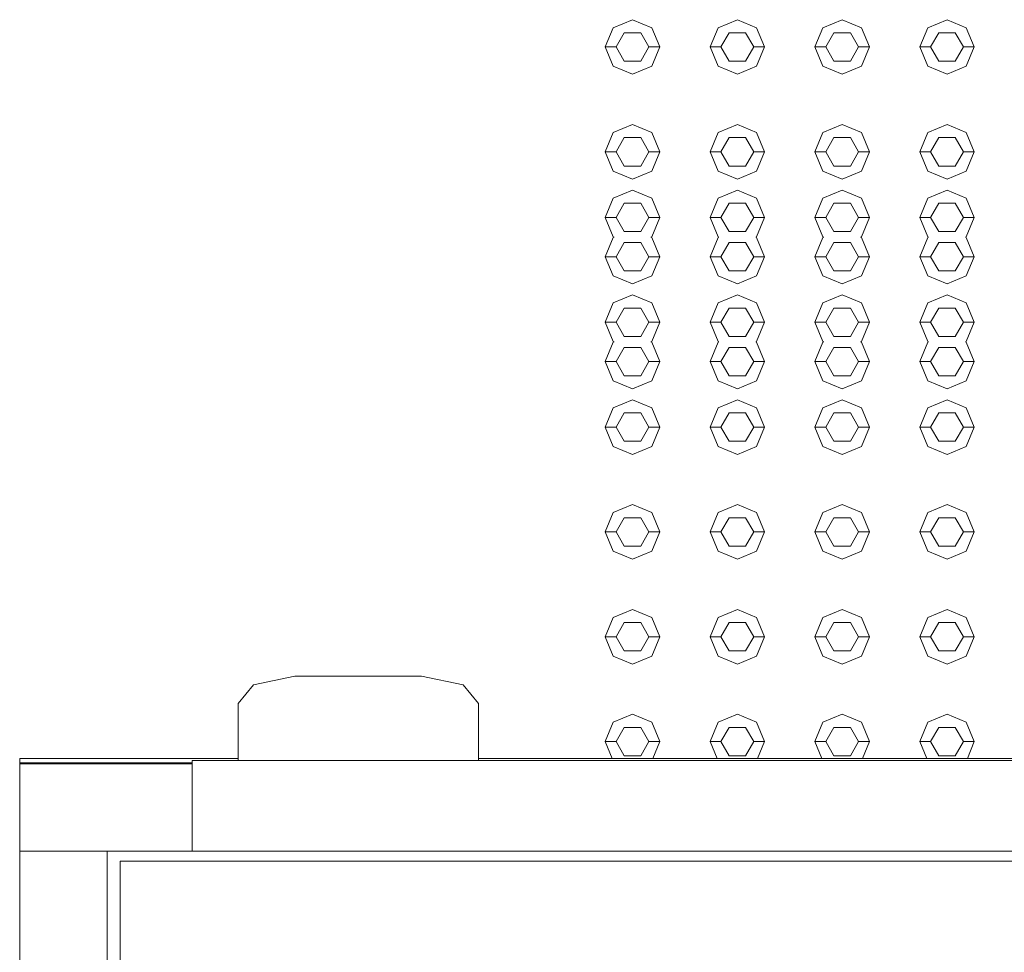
# Model space of a CAD drawing. Header units: millimetres. Extents: x -261 to 187, y -214 to 106.
# Tile 548 of 656: x -215.546 to -215.094, y 7.3 to 7.727. Entities that reach past the tile are written whole.
import ezdxf

# ---------------------------------------------------------------- set-up
doc = ezdxf.new("R2010")
doc.units = ezdxf.units.MM
doc.header["$LTSCALE"] = 0.005
doc.header["$MEASUREMENT"] = 0
doc.layers.add('IFC-Elemento construtivo genérico-Contorno', color=9, linetype='Continuous', lineweight=5)

msp = doc.modelspace()

# ---------------------------------------------------------------- linework, layer by layer
at = {"layer": 'IFC-Elemento construtivo genérico-Contorno', "lineweight": 5}
for p, q in [((-215.27729, 7.7148), (-215.27362, 7.72365)), ((-215.27362, 7.72365), (-215.26476, 7.72732)), ((-215.26476, 7.72732), (-215.25591, 7.72365)), ((-215.25591, 7.72365), (-215.25224, 7.7148)), ((-215.22919, 7.7148), (-215.22553, 7.72365)), ((-215.22553, 7.72365), (-215.21667, 7.72732)), ((-215.21667, 7.72732), (-215.20782, 7.72365)), ((-215.20782, 7.72365), (-215.20415, 7.7148)), ((-215.1811, 7.7148), (-215.17744, 7.72365)), ((-215.17744, 7.72365), (-215.16858, 7.72732)), ((-215.16858, 7.72732), (-215.15972, 7.72365)), ((-215.15972, 7.72365), (-215.15606, 7.7148)), ((-215.13301, 7.7148), (-215.12934, 7.72365)), ((-215.12934, 7.72365), (-215.12049, 7.72732)), ((-215.12049, 7.72732), (-215.11163, 7.72365)), ((-215.11163, 7.72365), (-215.10796, 7.7148)), ((-215.27228, 7.7148), (-215.26852, 7.7213)), ((-215.26852, 7.7213), (-215.26101, 7.7213)), ((-215.26101, 7.7213), (-215.25725, 7.7148)), ((-215.22418, 7.7148), (-215.22043, 7.7213)), ((-215.22043, 7.7213), (-215.21291, 7.7213)), ((-215.21291, 7.7213), (-215.20916, 7.7148)), ((-215.17609, 7.7148), (-215.17234, 7.7213)), ((-215.17234, 7.7213), (-215.16482, 7.7213)), ((-215.16482, 7.7213), (-215.16107, 7.7148)), ((-215.128, 7.7148), (-215.12425, 7.7213)), ((-215.12425, 7.7213), (-215.11673, 7.7213)), ((-215.11673, 7.7213), (-215.11297, 7.7148)), ((-215.27729, 7.7148), (-215.27228, 7.7148)), ((-215.27729, 7.7148), (-215.27362, 7.70594)), ((-215.27228, 7.7148), (-215.26852, 7.70829)), ((-215.26101, 7.70829), (-215.25725, 7.7148)), ((-215.25725, 7.7148), (-215.25224, 7.7148)), ((-215.25591, 7.70594), (-215.25224, 7.7148)), ((-215.22919, 7.7148), (-215.22418, 7.7148)), ((-215.22919, 7.7148), (-215.22553, 7.70594)), ((-215.22418, 7.7148), (-215.22043, 7.70829)), ((-215.21291, 7.70829), (-215.20916, 7.7148)), ((-215.20916, 7.7148), (-215.20415, 7.7148)), ((-215.20782, 7.70594), (-215.20415, 7.7148)), ((-215.1811, 7.7148), (-215.17609, 7.7148)), ((-215.1811, 7.7148), (-215.17744, 7.70594)), ((-215.17609, 7.7148), (-215.17234, 7.70829)), ((-215.16482, 7.70829), (-215.16107, 7.7148)), ((-215.16107, 7.7148), (-215.15606, 7.7148)), ((-215.15972, 7.70594), (-215.15606, 7.7148)), ((-215.13301, 7.7148), (-215.128, 7.7148)), ((-215.13301, 7.7148), (-215.12934, 7.70594)), ((-215.128, 7.7148), (-215.12425, 7.70829)), ((-215.11673, 7.70829), (-215.11297, 7.7148)), ((-215.11297, 7.7148), (-215.10796, 7.7148)), ((-215.11163, 7.70594), (-215.10796, 7.7148)), ((-215.27362, 7.70594), (-215.26476, 7.70227)), ((-215.26852, 7.70829), (-215.26101, 7.70829)), ((-215.26476, 7.70227), (-215.25591, 7.70594)), ((-215.22553, 7.70594), (-215.21667, 7.70227)), ((-215.22043, 7.70829), (-215.21291, 7.70829)), ((-215.21667, 7.70227), (-215.20782, 7.70594)), ((-215.17744, 7.70594), (-215.16858, 7.70227)), ((-215.17234, 7.70829), (-215.16482, 7.70829)), ((-215.16858, 7.70227), (-215.15972, 7.70594)), ((-215.12934, 7.70594), (-215.12049, 7.70227)), ((-215.12425, 7.70829), (-215.11673, 7.70829)), ((-215.12049, 7.70227), (-215.11163, 7.70594)), ((-215.27362, 7.67556), (-215.26476, 7.67923)), ((-215.26476, 7.67923), (-215.25591, 7.67556)), ((-215.22553, 7.67556), (-215.21667, 7.67923)), ((-215.21667, 7.67923), (-215.20782, 7.67556)), ((-215.17744, 7.67556), (-215.16858, 7.67923)), ((-215.16858, 7.67923), (-215.15972, 7.67556)), ((-215.12934, 7.67556), (-215.12049, 7.67923)), ((-215.12049, 7.67923), (-215.11163, 7.67556)), ((-215.27729, 7.6667), (-215.27362, 7.67556)), ((-215.25591, 7.67556), (-215.25224, 7.6667)), ((-215.22919, 7.6667), (-215.22553, 7.67556)), ((-215.20782, 7.67556), (-215.20415, 7.6667)), ((-215.1811, 7.6667), (-215.17744, 7.67556)), ((-215.15972, 7.67556), (-215.15606, 7.6667)), ((-215.13301, 7.6667), (-215.12934, 7.67556)), ((-215.11163, 7.67556), (-215.10796, 7.6667)), ((-215.27228, 7.6667), (-215.26852, 7.67321)), ((-215.26852, 7.67321), (-215.26101, 7.67321)), ((-215.26101, 7.67321), (-215.25725, 7.6667)), ((-215.22418, 7.6667), (-215.22043, 7.67321)), ((-215.22043, 7.67321), (-215.21291, 7.67321)), ((-215.21291, 7.67321), (-215.20916, 7.6667)), ((-215.17609, 7.6667), (-215.17234, 7.67321)), ((-215.17234, 7.67321), (-215.16482, 7.67321)), ((-215.16482, 7.67321), (-215.16107, 7.6667)), ((-215.128, 7.6667), (-215.12425, 7.67321)), ((-215.12425, 7.67321), (-215.11673, 7.67321)), ((-215.11673, 7.67321), (-215.11297, 7.6667)), ((-215.27729, 7.6667), (-215.27228, 7.6667)), ((-215.27729, 7.6667), (-215.27362, 7.65785)), ((-215.27228, 7.6667), (-215.26852, 7.6602)), ((-215.26101, 7.6602), (-215.25725, 7.6667)), ((-215.25725, 7.6667), (-215.25224, 7.6667)), ((-215.25591, 7.65785), (-215.25224, 7.6667)), ((-215.22919, 7.6667), (-215.22418, 7.6667)), ((-215.22919, 7.6667), (-215.22553, 7.65785)), ((-215.22418, 7.6667), (-215.22043, 7.6602)), ((-215.21291, 7.6602), (-215.20916, 7.6667)), ((-215.20916, 7.6667), (-215.20415, 7.6667)), ((-215.20782, 7.65785), (-215.20415, 7.6667)), ((-215.1811, 7.6667), (-215.17609, 7.6667)), ((-215.1811, 7.6667), (-215.17744, 7.65785)), ((-215.17609, 7.6667), (-215.17234, 7.6602)), ((-215.16482, 7.6602), (-215.16107, 7.6667)), ((-215.16107, 7.6667), (-215.15606, 7.6667)), ((-215.15972, 7.65785), (-215.15606, 7.6667)), ((-215.13301, 7.6667), (-215.128, 7.6667)), ((-215.13301, 7.6667), (-215.12934, 7.65785)), ((-215.128, 7.6667), (-215.12425, 7.6602)), ((-215.11673, 7.6602), (-215.11297, 7.6667)), ((-215.11297, 7.6667), (-215.10796, 7.6667)), ((-215.11163, 7.65785), (-215.10796, 7.6667)), ((-215.27362, 7.65785), (-215.26476, 7.65418)), ((-215.26852, 7.6602), (-215.26101, 7.6602)), ((-215.26476, 7.65418), (-215.25591, 7.65785)), ((-215.22553, 7.65785), (-215.21667, 7.65418)), ((-215.22043, 7.6602), (-215.21291, 7.6602)), ((-215.21667, 7.65418), (-215.20782, 7.65785)), ((-215.17744, 7.65785), (-215.16858, 7.65418)), ((-215.17234, 7.6602), (-215.16482, 7.6602)), ((-215.16858, 7.65418), (-215.15972, 7.65785)), ((-215.12934, 7.65785), (-215.12049, 7.65418)), ((-215.12425, 7.6602), (-215.11673, 7.6602)), ((-215.12049, 7.65418), (-215.11163, 7.65785)), ((-215.27362, 7.64551), (-215.26476, 7.64917)), ((-215.26476, 7.64917), (-215.25591, 7.64551)), ((-215.22553, 7.64551), (-215.21667, 7.64917)), ((-215.21667, 7.64917), (-215.20782, 7.64551)), ((-215.17744, 7.64551), (-215.16858, 7.64917)), ((-215.16858, 7.64917), (-215.15972, 7.64551)), ((-215.12934, 7.64551), (-215.12049, 7.64917)), ((-215.12049, 7.64917), (-215.11163, 7.64551)), ((-215.27729, 7.63665), (-215.27362, 7.64551)), ((-215.27228, 7.63665), (-215.26852, 7.64316)), ((-215.26852, 7.64316), (-215.26101, 7.64316)), ((-215.26101, 7.64316), (-215.25725, 7.63665)), ((-215.25591, 7.64551), (-215.25224, 7.63665)), ((-215.22919, 7.63665), (-215.22553, 7.64551)), ((-215.22418, 7.63665), (-215.22043, 7.64316)), ((-215.22043, 7.64316), (-215.21291, 7.64316)), ((-215.21291, 7.64316), (-215.20916, 7.63665)), ((-215.20782, 7.64551), (-215.20415, 7.63665)), ((-215.1811, 7.63665), (-215.17744, 7.64551)), ((-215.17609, 7.63665), (-215.17234, 7.64316)), ((-215.17234, 7.64316), (-215.16482, 7.64316)), ((-215.16482, 7.64316), (-215.16107, 7.63665)), ((-215.15972, 7.64551), (-215.15606, 7.63665)), ((-215.13301, 7.63665), (-215.12934, 7.64551)), ((-215.128, 7.63665), (-215.12425, 7.64316)), ((-215.12425, 7.64316), (-215.11673, 7.64316)), ((-215.11673, 7.64316), (-215.11297, 7.63665)), ((-215.11163, 7.64551), (-215.10796, 7.63665)), ((-215.27729, 7.63665), (-215.27228, 7.63665)), ((-215.27729, 7.63665), (-215.27362, 7.62779)), ((-215.27228, 7.63665), (-215.26852, 7.63014)), ((-215.26101, 7.63014), (-215.25725, 7.63665)), ((-215.25725, 7.63665), (-215.25224, 7.63665)), ((-215.25591, 7.62779), (-215.25224, 7.63665)), ((-215.22919, 7.63665), (-215.22418, 7.63665)), ((-215.22919, 7.63665), (-215.22553, 7.62779)), ((-215.22418, 7.63665), (-215.22043, 7.63014)), ((-215.21291, 7.63014), (-215.20916, 7.63665)), ((-215.20916, 7.63665), (-215.20415, 7.63665)), ((-215.20782, 7.62779), (-215.20415, 7.63665)), ((-215.1811, 7.63665), (-215.17609, 7.63665)), ((-215.1811, 7.63665), (-215.17744, 7.62779)), ((-215.17609, 7.63665), (-215.17234, 7.63014)), ((-215.16482, 7.63014), (-215.16107, 7.63665)), ((-215.16107, 7.63665), (-215.15606, 7.63665)), ((-215.15972, 7.62779), (-215.15606, 7.63665)), ((-215.13301, 7.63665), (-215.128, 7.63665)), ((-215.13301, 7.63665), (-215.12934, 7.62779)), ((-215.128, 7.63665), (-215.12425, 7.63014)), ((-215.11673, 7.63014), (-215.11297, 7.63665)), ((-215.11297, 7.63665), (-215.10796, 7.63665)), ((-215.11163, 7.62779), (-215.10796, 7.63665)), ((-215.26852, 7.63014), (-215.26101, 7.63014)), ((-215.22043, 7.63014), (-215.21291, 7.63014)), ((-215.17234, 7.63014), (-215.16482, 7.63014)), ((-215.12425, 7.63014), (-215.11673, 7.63014)), ((-215.27729, 7.61861), (-215.27362, 7.62747)), ((-215.27362, 7.62779), (-215.27323, 7.62763)), ((-215.27362, 7.62747), (-215.27323, 7.62763)), ((-215.27228, 7.61861), (-215.26852, 7.62512)), ((-215.26852, 7.62512), (-215.26101, 7.62512)), ((-215.26101, 7.62512), (-215.25725, 7.61861)), ((-215.2563, 7.62763), (-215.25591, 7.62779)), ((-215.2563, 7.62763), (-215.25591, 7.62747)), ((-215.25591, 7.62747), (-215.25224, 7.61861)), ((-215.22919, 7.61861), (-215.22553, 7.62747)), ((-215.22553, 7.62779), (-215.22514, 7.62763)), ((-215.22553, 7.62747), (-215.22514, 7.62763)), ((-215.22418, 7.61861), (-215.22043, 7.62512)), ((-215.22043, 7.62512), (-215.21291, 7.62512)), ((-215.21291, 7.62512), (-215.20916, 7.61861)), ((-215.20821, 7.62763), (-215.20782, 7.62779)), ((-215.20821, 7.62763), (-215.20782, 7.62747)), ((-215.20782, 7.62747), (-215.20415, 7.61861)), ((-215.1811, 7.61861), (-215.17744, 7.62747)), ((-215.17744, 7.62779), (-215.17705, 7.62763)), ((-215.17744, 7.62747), (-215.17705, 7.62763)), ((-215.17609, 7.61861), (-215.17234, 7.62512)), ((-215.17234, 7.62512), (-215.16482, 7.62512)), ((-215.16482, 7.62512), (-215.16107, 7.61861)), ((-215.16011, 7.62763), (-215.15972, 7.62779)), ((-215.16011, 7.62763), (-215.15972, 7.62747)), ((-215.15972, 7.62747), (-215.15606, 7.61861)), ((-215.13301, 7.61861), (-215.12934, 7.62747)), ((-215.12934, 7.62779), (-215.12895, 7.62763)), ((-215.12934, 7.62747), (-215.12895, 7.62763)), ((-215.128, 7.61861), (-215.12425, 7.62512)), ((-215.12425, 7.62512), (-215.11673, 7.62512)), ((-215.11673, 7.62512), (-215.11297, 7.61861)), ((-215.11202, 7.62763), (-215.11163, 7.62779)), ((-215.11202, 7.62763), (-215.11163, 7.62747)), ((-215.11163, 7.62747), (-215.10796, 7.61861)), ((-215.27729, 7.61861), (-215.27228, 7.61861)), ((-215.27729, 7.61861), (-215.27362, 7.60976)), ((-215.27228, 7.61861), (-215.26852, 7.61211)), ((-215.26101, 7.61211), (-215.25725, 7.61861)), ((-215.25725, 7.61861), (-215.25224, 7.61861)), ((-215.25591, 7.60976), (-215.25224, 7.61861)), ((-215.22919, 7.61861), (-215.22418, 7.61861)), ((-215.22919, 7.61861), (-215.22553, 7.60976)), ((-215.22418, 7.61861), (-215.22043, 7.61211)), ((-215.21291, 7.61211), (-215.20916, 7.61861)), ((-215.20916, 7.61861), (-215.20415, 7.61861)), ((-215.20782, 7.60976), (-215.20415, 7.61861)), ((-215.1811, 7.61861), (-215.17609, 7.61861)), ((-215.1811, 7.61861), (-215.17744, 7.60976)), ((-215.17609, 7.61861), (-215.17234, 7.61211)), ((-215.16482, 7.61211), (-215.16107, 7.61861)), ((-215.16107, 7.61861), (-215.15606, 7.61861)), ((-215.15972, 7.60976), (-215.15606, 7.61861)), ((-215.13301, 7.61861), (-215.128, 7.61861)), ((-215.13301, 7.61861), (-215.12934, 7.60976)), ((-215.128, 7.61861), (-215.12425, 7.61211)), ((-215.11673, 7.61211), (-215.11297, 7.61861)), ((-215.11297, 7.61861), (-215.10796, 7.61861)), ((-215.11163, 7.60976), (-215.10796, 7.61861)), ((-215.26852, 7.61211), (-215.26101, 7.61211)), ((-215.22043, 7.61211), (-215.21291, 7.61211)), ((-215.17234, 7.61211), (-215.16482, 7.61211)), ((-215.12425, 7.61211), (-215.11673, 7.61211)), ((-215.27362, 7.60976), (-215.26476, 7.60609)), ((-215.26476, 7.60609), (-215.25591, 7.60976)), ((-215.22553, 7.60976), (-215.21667, 7.60609)), ((-215.21667, 7.60609), (-215.20782, 7.60976)), ((-215.17744, 7.60976), (-215.16858, 7.60609)), ((-215.16858, 7.60609), (-215.15972, 7.60976)), ((-215.12934, 7.60976), (-215.12049, 7.60609)), ((-215.12049, 7.60609), (-215.11163, 7.60976)), ((-215.27729, 7.58856), (-215.27362, 7.59741)), ((-215.27362, 7.59741), (-215.26476, 7.60108)), ((-215.26476, 7.60108), (-215.25591, 7.59741)), ((-215.25591, 7.59741), (-215.25224, 7.58856)), ((-215.22919, 7.58856), (-215.22553, 7.59741)), ((-215.22553, 7.59741), (-215.21667, 7.60108)), ((-215.21667, 7.60108), (-215.20782, 7.59741)), ((-215.20782, 7.59741), (-215.20415, 7.58856)), ((-215.1811, 7.58856), (-215.17744, 7.59741)), ((-215.17744, 7.59741), (-215.16858, 7.60108)), ((-215.16858, 7.60108), (-215.15972, 7.59741)), ((-215.15972, 7.59741), (-215.15606, 7.58856)), ((-215.13301, 7.58856), (-215.12934, 7.59741)), ((-215.12934, 7.59741), (-215.12049, 7.60108)), ((-215.12049, 7.60108), (-215.11163, 7.59741)), ((-215.11163, 7.59741), (-215.10796, 7.58856)), ((-215.27228, 7.58856), (-215.26852, 7.59506)), ((-215.26852, 7.59506), (-215.26101, 7.59506)), ((-215.26101, 7.59506), (-215.25725, 7.58856)), ((-215.22418, 7.58856), (-215.22043, 7.59506)), ((-215.22043, 7.59506), (-215.21291, 7.59506)), ((-215.21291, 7.59506), (-215.20916, 7.58856)), ((-215.17609, 7.58856), (-215.17234, 7.59506)), ((-215.17234, 7.59506), (-215.16482, 7.59506)), ((-215.16482, 7.59506), (-215.16107, 7.58856)), ((-215.128, 7.58856), (-215.12425, 7.59506)), ((-215.12425, 7.59506), (-215.11673, 7.59506)), ((-215.11673, 7.59506), (-215.11297, 7.58856)), ((-215.27729, 7.58856), (-215.27228, 7.58856)), ((-215.27729, 7.58856), (-215.27362, 7.5797)), ((-215.27228, 7.58856), (-215.26852, 7.58205)), ((-215.26101, 7.58205), (-215.25725, 7.58856)), ((-215.25725, 7.58856), (-215.25224, 7.58856)), ((-215.25591, 7.5797), (-215.25224, 7.58856)), ((-215.22919, 7.58856), (-215.22418, 7.58856)), ((-215.22919, 7.58856), (-215.22553, 7.5797)), ((-215.22418, 7.58856), (-215.22043, 7.58205)), ((-215.21291, 7.58205), (-215.20916, 7.58856)), ((-215.20916, 7.58856), (-215.20415, 7.58856)), ((-215.20782, 7.5797), (-215.20415, 7.58856)), ((-215.1811, 7.58856), (-215.17609, 7.58856)), ((-215.1811, 7.58856), (-215.17744, 7.5797)), ((-215.17609, 7.58856), (-215.17234, 7.58205)), ((-215.16482, 7.58205), (-215.16107, 7.58856)), ((-215.16107, 7.58856), (-215.15606, 7.58856)), ((-215.15972, 7.5797), (-215.15606, 7.58856)), ((-215.13301, 7.58856), (-215.128, 7.58856)), ((-215.13301, 7.58856), (-215.12934, 7.5797)), ((-215.128, 7.58856), (-215.12425, 7.58205)), ((-215.11673, 7.58205), (-215.11297, 7.58856)), ((-215.11297, 7.58856), (-215.10796, 7.58856)), ((-215.11163, 7.5797), (-215.10796, 7.58856)), ((-215.27729, 7.57052), (-215.27362, 7.57938)), ((-215.27362, 7.5797), (-215.27323, 7.57954)), ((-215.27362, 7.57938), (-215.27323, 7.57954)), ((-215.26852, 7.58205), (-215.26101, 7.58205)), ((-215.2563, 7.57954), (-215.25591, 7.5797)), ((-215.2563, 7.57954), (-215.25591, 7.57938)), ((-215.25591, 7.57938), (-215.25224, 7.57052)), ((-215.22919, 7.57052), (-215.22553, 7.57938)), ((-215.22553, 7.5797), (-215.22514, 7.57954)), ((-215.22553, 7.57938), (-215.22514, 7.57954)), ((-215.22043, 7.58205), (-215.21291, 7.58205)), ((-215.20821, 7.57954), (-215.20782, 7.5797)), ((-215.20821, 7.57954), (-215.20782, 7.57938)), ((-215.20782, 7.57938), (-215.20415, 7.57052)), ((-215.1811, 7.57052), (-215.17744, 7.57938)), ((-215.17744, 7.5797), (-215.17705, 7.57954)), ((-215.17744, 7.57938), (-215.17705, 7.57954)), ((-215.17234, 7.58205), (-215.16482, 7.58205)), ((-215.16011, 7.57954), (-215.15972, 7.5797)), ((-215.16011, 7.57954), (-215.15972, 7.57938)), ((-215.15972, 7.57938), (-215.15606, 7.57052)), ((-215.13301, 7.57052), (-215.12934, 7.57938)), ((-215.12934, 7.5797), (-215.12895, 7.57954)), ((-215.12934, 7.57938), (-215.12895, 7.57954)), ((-215.12425, 7.58205), (-215.11673, 7.58205)), ((-215.11202, 7.57954), (-215.11163, 7.5797)), ((-215.11202, 7.57954), (-215.11163, 7.57938)), ((-215.11163, 7.57938), (-215.10796, 7.57052)), ((-215.27228, 7.57052), (-215.26852, 7.57703)), ((-215.26852, 7.57703), (-215.26101, 7.57703)), ((-215.26101, 7.57703), (-215.25725, 7.57052)), ((-215.22418, 7.57052), (-215.22043, 7.57703)), ((-215.22043, 7.57703), (-215.21291, 7.57703)), ((-215.21291, 7.57703), (-215.20916, 7.57052)), ((-215.17609, 7.57052), (-215.17234, 7.57703)), ((-215.17234, 7.57703), (-215.16482, 7.57703)), ((-215.16482, 7.57703), (-215.16107, 7.57052)), ((-215.128, 7.57052), (-215.12425, 7.57703)), ((-215.12425, 7.57703), (-215.11673, 7.57703)), ((-215.11673, 7.57703), (-215.11297, 7.57052)), ((-215.27729, 7.57052), (-215.27228, 7.57052)), ((-215.27729, 7.57052), (-215.27362, 7.56166)), ((-215.27228, 7.57052), (-215.26852, 7.56401)), ((-215.26101, 7.56401), (-215.25725, 7.57052)), ((-215.25725, 7.57052), (-215.25224, 7.57052)), ((-215.25591, 7.56166), (-215.25224, 7.57052)), ((-215.22919, 7.57052), (-215.22418, 7.57052)), ((-215.22919, 7.57052), (-215.22553, 7.56166)), ((-215.22418, 7.57052), (-215.22043, 7.56401)), ((-215.21291, 7.56401), (-215.20916, 7.57052)), ((-215.20916, 7.57052), (-215.20415, 7.57052)), ((-215.20782, 7.56166), (-215.20415, 7.57052)), ((-215.1811, 7.57052), (-215.17609, 7.57052)), ((-215.1811, 7.57052), (-215.17744, 7.56166)), ((-215.17609, 7.57052), (-215.17234, 7.56401)), ((-215.16482, 7.56401), (-215.16107, 7.57052)), ((-215.16107, 7.57052), (-215.15606, 7.57052)), ((-215.15972, 7.56166), (-215.15606, 7.57052)), ((-215.13301, 7.57052), (-215.128, 7.57052)), ((-215.13301, 7.57052), (-215.12934, 7.56166)), ((-215.128, 7.57052), (-215.12425, 7.56401)), ((-215.11673, 7.56401), (-215.11297, 7.57052)), ((-215.11297, 7.57052), (-215.10796, 7.57052)), ((-215.11163, 7.56166), (-215.10796, 7.57052)), ((-215.27362, 7.56166), (-215.26476, 7.558)), ((-215.26852, 7.56401), (-215.26101, 7.56401)), ((-215.26476, 7.558), (-215.25591, 7.56166)), ((-215.22553, 7.56166), (-215.21667, 7.558)), ((-215.22043, 7.56401), (-215.21291, 7.56401)), ((-215.21667, 7.558), (-215.20782, 7.56166)), ((-215.17744, 7.56166), (-215.16858, 7.558)), ((-215.17234, 7.56401), (-215.16482, 7.56401)), ((-215.16858, 7.558), (-215.15972, 7.56166)), ((-215.12934, 7.56166), (-215.12049, 7.558)), ((-215.12425, 7.56401), (-215.11673, 7.56401)), ((-215.12049, 7.558), (-215.11163, 7.56166)), ((-215.27362, 7.54932), (-215.26476, 7.55299)), ((-215.26476, 7.55299), (-215.25591, 7.54932)), ((-215.22553, 7.54932), (-215.21667, 7.55299)), ((-215.21667, 7.55299), (-215.20782, 7.54932)), ((-215.17744, 7.54932), (-215.16858, 7.55299)), ((-215.16858, 7.55299), (-215.15972, 7.54932)), ((-215.12934, 7.54932), (-215.12049, 7.55299)), ((-215.12049, 7.55299), (-215.11163, 7.54932)), ((-215.27729, 7.54047), (-215.27362, 7.54932)), ((-215.25591, 7.54932), (-215.25224, 7.54047)), ((-215.22919, 7.54047), (-215.22553, 7.54932)), ((-215.20782, 7.54932), (-215.20415, 7.54047)), ((-215.1811, 7.54047), (-215.17744, 7.54932)), ((-215.15972, 7.54932), (-215.15606, 7.54047)), ((-215.13301, 7.54047), (-215.12934, 7.54932)), ((-215.11163, 7.54932), (-215.10796, 7.54047)), ((-215.27228, 7.54047), (-215.26852, 7.54697)), ((-215.26852, 7.54697), (-215.26101, 7.54697)), ((-215.26101, 7.54697), (-215.25725, 7.54047)), ((-215.22418, 7.54047), (-215.22043, 7.54697)), ((-215.22043, 7.54697), (-215.21291, 7.54697)), ((-215.21291, 7.54697), (-215.20916, 7.54047)), ((-215.17609, 7.54047), (-215.17234, 7.54697)), ((-215.17234, 7.54697), (-215.16482, 7.54697)), ((-215.16482, 7.54697), (-215.16107, 7.54047)), ((-215.128, 7.54047), (-215.12425, 7.54697)), ((-215.12425, 7.54697), (-215.11673, 7.54697)), ((-215.11673, 7.54697), (-215.11297, 7.54047)), ((-215.27729, 7.54047), (-215.27228, 7.54047)), ((-215.27729, 7.54047), (-215.27362, 7.53161)), ((-215.27228, 7.54047), (-215.26852, 7.53396)), ((-215.26101, 7.53396), (-215.25725, 7.54047)), ((-215.25725, 7.54047), (-215.25224, 7.54047)), ((-215.25591, 7.53161), (-215.25224, 7.54047)), ((-215.22919, 7.54047), (-215.22418, 7.54047)), ((-215.22919, 7.54047), (-215.22553, 7.53161)), ((-215.22418, 7.54047), (-215.22043, 7.53396)), ((-215.21291, 7.53396), (-215.20916, 7.54047)), ((-215.20916, 7.54047), (-215.20415, 7.54047)), ((-215.20782, 7.53161), (-215.20415, 7.54047)), ((-215.1811, 7.54047), (-215.17609, 7.54047)), ((-215.1811, 7.54047), (-215.17744, 7.53161)), ((-215.17609, 7.54047), (-215.17234, 7.53396)), ((-215.16482, 7.53396), (-215.16107, 7.54047)), ((-215.16107, 7.54047), (-215.15606, 7.54047)), ((-215.15972, 7.53161), (-215.15606, 7.54047)), ((-215.13301, 7.54047), (-215.128, 7.54047)), ((-215.13301, 7.54047), (-215.12934, 7.53161)), ((-215.128, 7.54047), (-215.12425, 7.53396)), ((-215.11673, 7.53396), (-215.11297, 7.54047)), ((-215.11297, 7.54047), (-215.10796, 7.54047)), ((-215.11163, 7.53161), (-215.10796, 7.54047)), ((-215.26852, 7.53396), (-215.26101, 7.53396)), ((-215.22043, 7.53396), (-215.21291, 7.53396)), ((-215.17234, 7.53396), (-215.16482, 7.53396)), ((-215.12425, 7.53396), (-215.11673, 7.53396)), ((-215.27362, 7.53161), (-215.26476, 7.52794)), ((-215.26476, 7.52794), (-215.25591, 7.53161)), ((-215.22553, 7.53161), (-215.21667, 7.52794)), ((-215.21667, 7.52794), (-215.20782, 7.53161)), ((-215.17744, 7.53161), (-215.16858, 7.52794)), ((-215.16858, 7.52794), (-215.15972, 7.53161)), ((-215.12934, 7.53161), (-215.12049, 7.52794)), ((-215.12049, 7.52794), (-215.11163, 7.53161)), ((-215.27362, 7.50123), (-215.26476, 7.5049)), ((-215.26476, 7.5049), (-215.25591, 7.50123)), ((-215.22553, 7.50123), (-215.21667, 7.5049)), ((-215.21667, 7.5049), (-215.20782, 7.50123)), ((-215.17744, 7.50123), (-215.16858, 7.5049)), ((-215.16858, 7.5049), (-215.15972, 7.50123)), ((-215.12934, 7.50123), (-215.12049, 7.5049)), ((-215.12049, 7.5049), (-215.11163, 7.50123)), ((-215.27729, 7.49237), (-215.27362, 7.50123)), ((-215.27228, 7.49237), (-215.26852, 7.49888)), ((-215.26852, 7.49888), (-215.26101, 7.49888)), ((-215.26101, 7.49888), (-215.25725, 7.49237)), ((-215.25591, 7.50123), (-215.25224, 7.49237)), ((-215.22919, 7.49237), (-215.22553, 7.50123)), ((-215.22418, 7.49237), (-215.22043, 7.49888)), ((-215.22043, 7.49888), (-215.21291, 7.49888)), ((-215.21291, 7.49888), (-215.20916, 7.49237)), ((-215.20782, 7.50123), (-215.20415, 7.49237)), ((-215.1811, 7.49237), (-215.17744, 7.50123)), ((-215.17609, 7.49237), (-215.17234, 7.49888)), ((-215.17234, 7.49888), (-215.16482, 7.49888)), ((-215.16482, 7.49888), (-215.16107, 7.49237)), ((-215.15972, 7.50123), (-215.15606, 7.49237)), ((-215.13301, 7.49237), (-215.12934, 7.50123)), ((-215.128, 7.49237), (-215.12425, 7.49888)), ((-215.12425, 7.49888), (-215.11673, 7.49888)), ((-215.11673, 7.49888), (-215.11297, 7.49237)), ((-215.11163, 7.50123), (-215.10796, 7.49237)), ((-215.27729, 7.49237), (-215.27228, 7.49237)), ((-215.27729, 7.49237), (-215.27362, 7.48352)), ((-215.27228, 7.49237), (-215.26852, 7.48587)), ((-215.26101, 7.48587), (-215.25725, 7.49237)), ((-215.25725, 7.49237), (-215.25224, 7.49237)), ((-215.25591, 7.48352), (-215.25224, 7.49237)), ((-215.22919, 7.49237), (-215.22418, 7.49237)), ((-215.22919, 7.49237), (-215.22553, 7.48352)), ((-215.22418, 7.49237), (-215.22043, 7.48587)), ((-215.21291, 7.48587), (-215.20916, 7.49237)), ((-215.20916, 7.49237), (-215.20415, 7.49237)), ((-215.20782, 7.48352), (-215.20415, 7.49237)), ((-215.1811, 7.49237), (-215.17609, 7.49237)), ((-215.1811, 7.49237), (-215.17744, 7.48352)), ((-215.17609, 7.49237), (-215.17234, 7.48587)), ((-215.16482, 7.48587), (-215.16107, 7.49237)), ((-215.16107, 7.49237), (-215.15606, 7.49237)), ((-215.15972, 7.48352), (-215.15606, 7.49237)), ((-215.13301, 7.49237), (-215.128, 7.49237)), ((-215.13301, 7.49237), (-215.12934, 7.48352)), ((-215.128, 7.49237), (-215.12425, 7.48587)), ((-215.11673, 7.48587), (-215.11297, 7.49237)), ((-215.11297, 7.49237), (-215.10796, 7.49237)), ((-215.11163, 7.48352), (-215.10796, 7.49237)), ((-215.26852, 7.48587), (-215.26101, 7.48587)), ((-215.22043, 7.48587), (-215.21291, 7.48587)), ((-215.17234, 7.48587), (-215.16482, 7.48587)), ((-215.12425, 7.48587), (-215.11673, 7.48587)), ((-215.27362, 7.48352), (-215.26476, 7.47985)), ((-215.26476, 7.47985), (-215.25591, 7.48352)), ((-215.22553, 7.48352), (-215.21667, 7.47985)), ((-215.21667, 7.47985), (-215.20782, 7.48352)), ((-215.17744, 7.48352), (-215.16858, 7.47985)), ((-215.16858, 7.47985), (-215.15972, 7.48352)), ((-215.12934, 7.48352), (-215.12049, 7.47985)), ((-215.12049, 7.47985), (-215.11163, 7.48352)), ((-215.27729, 7.44428), (-215.27362, 7.45314)), ((-215.27362, 7.45314), (-215.26476, 7.45681)), ((-215.26476, 7.45681), (-215.25591, 7.45314)), ((-215.25591, 7.45314), (-215.25224, 7.44428)), ((-215.22919, 7.44428), (-215.22553, 7.45314)), ((-215.22553, 7.45314), (-215.21667, 7.45681)), ((-215.21667, 7.45681), (-215.20782, 7.45314)), ((-215.20782, 7.45314), (-215.20415, 7.44428)), ((-215.1811, 7.44428), (-215.17744, 7.45314)), ((-215.17744, 7.45314), (-215.16858, 7.45681)), ((-215.16858, 7.45681), (-215.15972, 7.45314)), ((-215.15972, 7.45314), (-215.15606, 7.44428)), ((-215.13301, 7.44428), (-215.12934, 7.45314)), ((-215.12934, 7.45314), (-215.12049, 7.45681)), ((-215.12049, 7.45681), (-215.11163, 7.45314)), ((-215.11163, 7.45314), (-215.10796, 7.44428)), ((-215.27228, 7.44428), (-215.26852, 7.45079)), ((-215.26852, 7.45079), (-215.26101, 7.45079)), ((-215.26101, 7.45079), (-215.25725, 7.44428)), ((-215.22418, 7.44428), (-215.22043, 7.45079)), ((-215.22043, 7.45079), (-215.21291, 7.45079)), ((-215.21291, 7.45079), (-215.20916, 7.44428)), ((-215.17609, 7.44428), (-215.17234, 7.45079)), ((-215.17234, 7.45079), (-215.16482, 7.45079)), ((-215.16482, 7.45079), (-215.16107, 7.44428)), ((-215.128, 7.44428), (-215.12425, 7.45079)), ((-215.12425, 7.45079), (-215.11673, 7.45079)), ((-215.11673, 7.45079), (-215.11297, 7.44428)), ((-215.27729, 7.44428), (-215.27228, 7.44428)), ((-215.27729, 7.44428), (-215.27362, 7.43543)), ((-215.27228, 7.44428), (-215.26852, 7.43778)), ((-215.26101, 7.43778), (-215.25725, 7.44428)), ((-215.25725, 7.44428), (-215.25224, 7.44428)), ((-215.25591, 7.43543), (-215.25224, 7.44428)), ((-215.22919, 7.44428), (-215.22418, 7.44428)), ((-215.22919, 7.44428), (-215.22553, 7.43543)), ((-215.22418, 7.44428), (-215.22043, 7.43778)), ((-215.21291, 7.43778), (-215.20916, 7.44428)), ((-215.20916, 7.44428), (-215.20415, 7.44428)), ((-215.20782, 7.43543), (-215.20415, 7.44428)), ((-215.1811, 7.44428), (-215.17609, 7.44428)), ((-215.1811, 7.44428), (-215.17744, 7.43543)), ((-215.17609, 7.44428), (-215.17234, 7.43778)), ((-215.16482, 7.43778), (-215.16107, 7.44428)), ((-215.16107, 7.44428), (-215.15606, 7.44428)), ((-215.15972, 7.43543), (-215.15606, 7.44428)), ((-215.13301, 7.44428), (-215.128, 7.44428)), ((-215.13301, 7.44428), (-215.12934, 7.43543)), ((-215.128, 7.44428), (-215.12425, 7.43778)), ((-215.11673, 7.43778), (-215.11297, 7.44428)), ((-215.11297, 7.44428), (-215.10796, 7.44428)), ((-215.11163, 7.43543), (-215.10796, 7.44428)), ((-215.27362, 7.43543), (-215.26476, 7.43176)), ((-215.26852, 7.43778), (-215.26101, 7.43778)), ((-215.26476, 7.43176), (-215.25591, 7.43543)), ((-215.22553, 7.43543), (-215.21667, 7.43176)), ((-215.22043, 7.43778), (-215.21291, 7.43778)), ((-215.21667, 7.43176), (-215.20782, 7.43543)), ((-215.17744, 7.43543), (-215.16858, 7.43176)), ((-215.17234, 7.43778), (-215.16482, 7.43778)), ((-215.16858, 7.43176), (-215.15972, 7.43543)), ((-215.12934, 7.43543), (-215.12049, 7.43176)), ((-215.12425, 7.43778), (-215.11673, 7.43778)), ((-215.12049, 7.43176), (-215.11163, 7.43543)), ((-215.43867, 7.42216), (-215.41963, 7.42616)), ((-215.41963, 7.42616), (-215.36152, 7.42616)), ((-215.36152, 7.42616), (-215.34248, 7.42216)), ((-215.44568, 7.41364), (-215.43867, 7.42216)), ((-215.34248, 7.42216), (-215.33547, 7.41364)), ((-215.44568, 7.38747), (-215.44568, 7.41364)), ((-215.33547, 7.38747), (-215.33547, 7.41364)), ((-215.27362, 7.40505), (-215.26476, 7.40871)), ((-215.26476, 7.40871), (-215.25591, 7.40505)), ((-215.22553, 7.40505), (-215.21667, 7.40871)), ((-215.21667, 7.40871), (-215.20782, 7.40505)), ((-215.17744, 7.40505), (-215.16858, 7.40871)), ((-215.16858, 7.40871), (-215.15972, 7.40505)), ((-215.12934, 7.40505), (-215.12049, 7.40871)), ((-215.12049, 7.40871), (-215.11163, 7.40505)), ((-215.27729, 7.39619), (-215.27362, 7.40505)), ((-215.25591, 7.40505), (-215.25224, 7.39619)), ((-215.22919, 7.39619), (-215.22553, 7.40505)), ((-215.20782, 7.40505), (-215.20415, 7.39619)), ((-215.1811, 7.39619), (-215.17744, 7.40505)), ((-215.15972, 7.40505), (-215.15606, 7.39619)), ((-215.13301, 7.39619), (-215.12934, 7.40505)), ((-215.11163, 7.40505), (-215.10796, 7.39619)), ((-215.27228, 7.39619), (-215.26852, 7.4027)), ((-215.26852, 7.4027), (-215.26101, 7.4027)), ((-215.26101, 7.4027), (-215.25725, 7.39619)), ((-215.22418, 7.39619), (-215.22043, 7.4027)), ((-215.22043, 7.4027), (-215.21291, 7.4027)), ((-215.21291, 7.4027), (-215.20916, 7.39619)), ((-215.17609, 7.39619), (-215.17234, 7.4027)), ((-215.17234, 7.4027), (-215.16482, 7.4027)), ((-215.16482, 7.4027), (-215.16107, 7.39619)), ((-215.128, 7.39619), (-215.12425, 7.4027)), ((-215.12425, 7.4027), (-215.11673, 7.4027)), ((-215.11673, 7.4027), (-215.11297, 7.39619)), ((-215.27729, 7.39619), (-215.27228, 7.39619)), ((-215.27729, 7.39619), (-215.27409, 7.38846)), ((-215.27228, 7.39619), (-215.26852, 7.38968)), ((-215.26101, 7.38968), (-215.25725, 7.39619)), ((-215.25725, 7.39619), (-215.25224, 7.39619)), ((-215.25544, 7.38846), (-215.25224, 7.39619)), ((-215.22919, 7.39619), (-215.22418, 7.39619)), ((-215.22919, 7.39619), (-215.22599, 7.38846)), ((-215.22418, 7.39619), (-215.22043, 7.38968)), ((-215.21291, 7.38968), (-215.20916, 7.39619)), ((-215.20916, 7.39619), (-215.20415, 7.39619)), ((-215.20735, 7.38846), (-215.20415, 7.39619)), ((-215.1811, 7.39619), (-215.17609, 7.39619)), ((-215.1811, 7.39619), (-215.1779, 7.38846)), ((-215.17609, 7.39619), (-215.17234, 7.38968)), ((-215.16482, 7.38968), (-215.16107, 7.39619)), ((-215.16107, 7.39619), (-215.15606, 7.39619)), ((-215.15926, 7.38846), (-215.15606, 7.39619)), ((-215.13301, 7.39619), (-215.128, 7.39619)), ((-215.13301, 7.39619), (-215.12981, 7.38846)), ((-215.128, 7.39619), (-215.12425, 7.38968)), ((-215.11673, 7.38968), (-215.11297, 7.39619)), ((-215.11297, 7.39619), (-215.10796, 7.39619)), ((-215.11116, 7.38846), (-215.10796, 7.39619)), ((-215.26852, 7.38968), (-215.26101, 7.38968)), ((-215.22043, 7.38968), (-215.21291, 7.38968)), ((-215.17234, 7.38968), (-215.16482, 7.38968)), ((-215.12425, 7.38968), (-215.11673, 7.38968)), ((-215.54587, 7.38846), (-215.44568, 7.38846)), ((-215.54587, 7.38646), (-215.54587, 7.38846)), ((-215.54587, 7.38646), (-215.46672, 7.38646)), ((-215.54587, 7.38596), (-215.54587, 7.38646)), ((-215.54587, 7.38596), (-215.46672, 7.38596)), ((-215.54587, 7.38586), (-215.54587, 7.38596)), ((-215.54587, 7.38556), (-215.54587, 7.38586)), ((-215.54587, 7.38508), (-215.54587, 7.38556)), ((-215.54587, 7.38446), (-215.54587, 7.38508)), ((-215.46672, 7.38747), (-214.13318, 7.38747)), ((-215.46672, 7.37745), (-215.46672, 7.38747)), ((-215.33547, 7.38846), (-214.74377, 7.38846)), ((-215.54587, 7.38373), (-215.54587, 7.38446)), ((-215.54587, 7.38295), (-215.54587, 7.38373)), ((-215.54587, 7.34889), (-215.54587, 7.38295)), ((-215.46672, 7.34588), (-215.46672, 7.37745)), ((-215.54587, 7.34811), (-215.54587, 7.34889)), ((-215.54587, 7.34739), (-215.54587, 7.34811)), ((-215.54587, 7.34676), (-215.54587, 7.34739)), ((-215.54587, 7.34629), (-215.54587, 7.34676)), ((-215.54587, 7.34599), (-215.54587, 7.34629)), ((-215.54587, 7.34588), (-215.54587, 7.34599)), ((-215.54587, 7.34588), (-215.54587, 7.34599)), ((-215.54587, 7.34588), (-215.46672, 7.34588)), ((-215.54587, 6.56721), (-215.54587, 7.34588)), ((-215.5058, 6.5684), (-215.5058, 7.34588)), ((-215.46672, 7.34588), (-214.99617, 7.34588)), ((-215.49978, 7.34138), (-214.10012, 7.34138)), ((-215.49978, 6.56852), (-215.49978, 7.34138))]:
    msp.add_line(p, q, dxfattribs=at)

doc.saveas('drawing.dxf')
